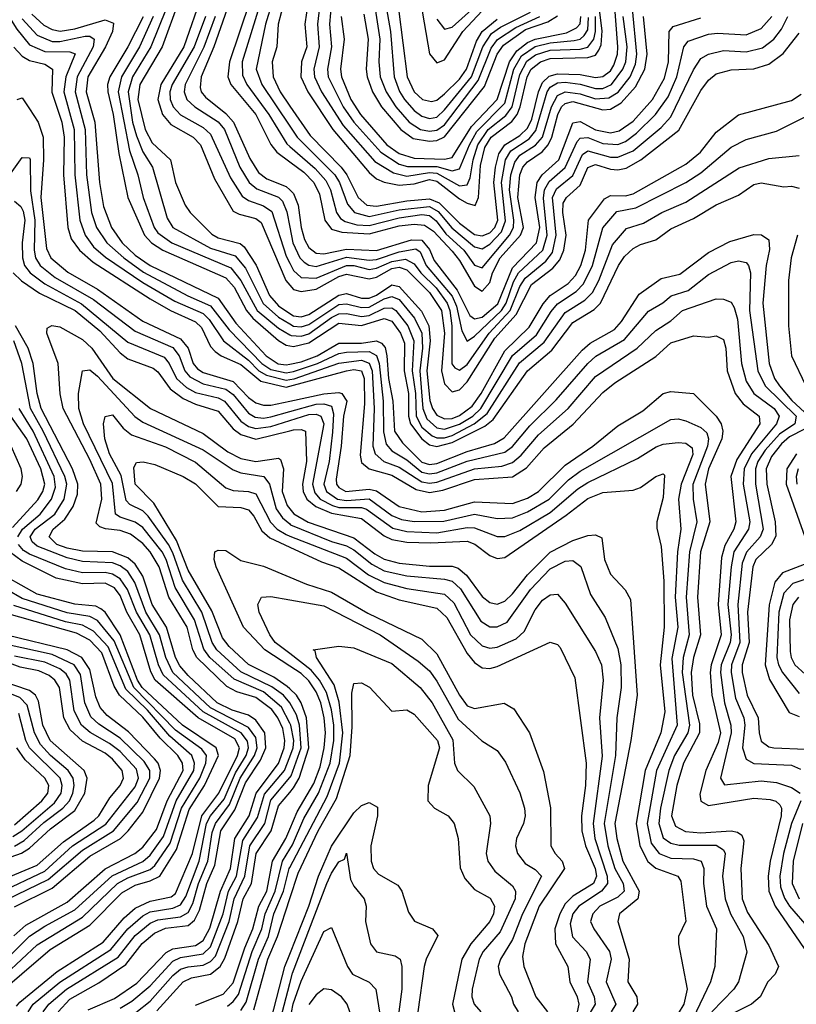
# Model space of a CAD drawing. Header units: inches. Extents: x 501365 to 657855, y 482276 to 547543.
# Tile 676 of 957: x 589284 to 591343, y 533930 to 536542. Entities that reach past the tile are written whole.
import ezdxf

# ---------------------------------------------------------------- set-up
doc = ezdxf.new("R2010")
doc.units = ezdxf.units.IN
doc.header["$MEASUREMENT"] = 0
doc.layers.add('A5583', color=7, linetype='Continuous')
doc.layers.add('A5593', color=7, linetype='Continuous')

msp = doc.modelspace()

# ---------------------------------------------------------------- linework, layer by layer
at = {"layer": 'A5583', "color": 5}
for points, elevation in [([(590000, 536687), (589990, 536650), (589984.9, 536590), (589969.3, 536530), (589965.7, 536470), (589953.4, 536430), (589955.4, 536390), (589974.2, 536350), (590000, 536312.5)], 3880), ([(589190, 536652.3), (589276, 536516), (589310, 536475.1), (589350, 536457.1), (589416.3, 536456.4), (589430.6, 536450.6), (589405.6, 536390), (589400.3, 536350), (589428.5, 536250), (589429.9, 536130.1), (589443.5, 536010), (589456.9, 535970), (589479.3, 535939.3), (589511.6, 535911.6), (589610, 535844.5), (589695.4, 535795.4), (589770, 535762.2), (589786.3, 535746.3), (589824.4, 535690), (589890, 535638.4), (589918.1, 535610), (589938.3, 535598.3), (589990, 535585.8), (590000, 535587.3)], 3540), ([(589767.3, 536610), (589719.2, 536470), (589657.5, 536370), (589650, 536330), (589662.4, 536290), (589684, 536264), (589743.6, 536230), (589762.8, 536210), (589799.9, 536119.9), (589850, 536033.9), (589865.6, 536025.6), (589910, 536014.4), (589923.7, 536003.6), (589989.7, 535849.7), (590000, 535837.6)], 3720), ([(589706.9, 536593.1), (589661.1, 536470), (589601.9, 536370), (589597.3, 536330), (589616.4, 536250), (589635.3, 536215.3), (589683.2, 536170), (589696.8, 536110), (589722.3, 536050), (589736, 536030), (589792.7, 535972.7), (589810, 535962.7), (589868.3, 535948.3), (589879.3, 535939.3), (589910.6, 535890.6), (589945.6, 535810), (589970, 535782.5), (590000, 535762.7)], 3680), ([(589894.2, 536590), (589840.3, 536430), (589835.9, 536390), (589843.9, 536370), (589910, 536290), (589950, 536210.4), (589965.3, 536190), (590000, 536164.7)], 3820), ([(589923.4, 536590), (589874, 536430), (589874.6, 536394.6), (589886.1, 536370), (589944.3, 536290), (589992.1, 536212.1), (590000, 536205.2)], 3840), ([(589953.8, 536590), (589935.1, 536530), (589910.9, 536410), (589925.8, 536370), (590000, 536259)], 3860), ([(589316.3, 536556.3), (589347.3, 536527.3), (589370, 536515.3), (589391.4, 536511.4), (589430, 536517.4), (589510, 536540.8), (589532.6, 536532.6), (589530, 536510), (589511.3, 536470), (589464.5, 536390), (589459.6, 536350), (589482.9, 536270), (589494.9, 536110), (589505.7, 536045.7), (589527.5, 535990), (589555.4, 535950), (589590, 535917), (589630, 535889.6), (589810, 535802.6), (589856.6, 535736.6), (589937.6, 535650), (589969.2, 535629.2), (589990, 535626.2), (590000, 535628.2)], 3580), ([(589610.8, 536549.2), (589570.6, 536470), (589522.6, 536390), (589516.9, 536370), (589517.1, 536350), (589531.7, 536290), (589546.7, 536186.7), (589570.6, 536070), (589614.3, 535970), (589633, 535950), (589663.2, 535930), (589830, 535856.6), (589852.5, 535832.5), (589885.2, 535770), (589901.5, 535750), (589970, 535690.5), (589990, 535678.3), (590000, 535676.6)], 3620), ([(589638, 536550), (589601.3, 536470), (589553.2, 536390), (589545.1, 536350), (589574.6, 536194.6), (589596.8, 536130), (589610.9, 536070), (589639.9, 535990), (589650, 535975.8), (589686.9, 535950), (589843.6, 535883.6), (589869.8, 535849.8), (589913.5, 535770), (589970, 535723), (590000, 535706)], 3640), ([(589672, 536570), (589631.5, 536470), (589582.9, 536390), (589571.2, 536350), (589583.2, 536270), (589593.5, 536233.5), (589610, 536191.2), (589635.7, 536150), (589674.7, 536014.7), (589690, 535990.1), (589790, 535935.7), (589855.3, 535915.3), (589882.5, 535882.5), (589928.9, 535788.9), (589970, 535752.6), (590000, 535734.7)], 3660), ([(589776.3, 536550), (589746.6, 536470), (589688, 536370), (589682.1, 536350), (589682.7, 536330), (589691, 536310), (589710, 536289.6), (589770, 536256), (589790, 536237.6), (589842.4, 536122.4), (589873.9, 536073.9), (589890, 536061.9), (589930, 536048.1), (589952.4, 536032.4), (589990, 535914.4), (590000, 535895.5)], 3740), ([(589801.6, 536550), (589771.7, 536468.3), (589722.3, 536370), (589719.9, 536350), (589726.6, 536330), (589748, 536310), (589810, 536270.4), (589826.5, 536250), (589867.8, 536150), (589892.5, 536110), (589912.8, 536092.8), (589970, 536070.8), (589980.2, 536060.2), (589992.3, 536032.3), (590000, 535991.5)], 3760), ([(589833.6, 536570), (589798.7, 536470), (589764.6, 536390), (589762, 536362), (589765, 536350), (589776.4, 536336.4), (589830, 536292.8), (589850.9, 536270), (589893.5, 536173.5), (589916.7, 536136.7), (589939.1, 536119.1), (589990, 536099.1), (590000, 536090)], 3780), ([(589290, 536543.6), (589330, 536500.9), (589370, 536484), (589390, 536483.6), (589457.5, 536497.5), (589470, 536497.7), (589481.2, 536490), (589478.6, 536470), (589436.3, 536390), (589431, 536350), (589457.7, 536250), (589461.1, 536130), (589474.5, 536030), (589487.6, 535990), (589514.6, 535950), (589560, 535910), (589612.3, 535872.3), (589729.5, 535809.5), (589790, 535783), (589839.2, 535719.2), (589925.6, 535630), (589950, 535613.9), (589990, 535605), (590000, 535606.6)], 3560), ([(589268.3, 536468.3), (589290, 536444.9), (589310, 536433.6), (589350, 536423.2), (589370.3, 536410), (589369, 536349), (589395, 536270), (589401.5, 536230), (589400, 536130), (589411.1, 535990), (589420.3, 535960.3), (589441.9, 535930), (589478.3, 535898.4), (589630, 535800.9), (589683.8, 535770), (589750, 535740.5), (589765.5, 535725.5), (589790, 535675.1), (589801.9, 535661.9), (589817.5, 535650), (589870, 535627), (589923, 535583), (589990, 535567.2), (590000, 535569.9)], 3520), ([(589276.9, 536330), (589290, 536334.1), (589310, 536305.4), (589332.5, 536270), (589345.5, 536230), (589346.9, 536170), (589340, 536070), (589354.7, 535934.7), (589366.6, 535910), (589411.5, 535871.5), (589490, 535826.6), (589610, 535741.8), (589710, 535695.3), (589730, 535670.4), (589743.6, 535630), (589755.4, 535615.4), (589770, 535605.6), (589850, 535581.9), (589890, 535539.7), (589910, 535525.4), (589930, 535518.8), (589950, 535519), (590000, 535529.7)], 3480), ([(589246.2, 536113.8), (589290, 536176.2), (589310, 536175.5), (589311.1, 536171.1), (589312.1, 536087.9), (589323.6, 536010), (589321.9, 535930), (589325.9, 535910), (589338.3, 535890), (589378, 535858), (589479.3, 535799.3), (589590, 535715), (589690, 535672.4), (589706.2, 535650), (589721.5, 535610), (589734.6, 535594.6), (589770, 535575.7), (589830, 535562), (589850, 535547.2), (589890, 535498.1), (589907.6, 535487.6), (589930, 535484.4), (589950, 535487.9), (590000, 535502)], 3460), ([(589270, 536059.9), (589286.5, 536046.5), (589293.3, 536033.3), (589297.2, 536010), (589290.5, 535950), (589291.2, 535910), (589296.8, 535890), (589311.5, 535870), (589350, 535841.2), (589448, 535788), (589570, 535686.5), (589666.4, 535646.4), (589679.7, 535630), (589699.1, 535590), (589725.7, 535565.7), (589750, 535552.8), (589810, 535538.2), (589826.6, 535530), (589870, 535476.6), (589890, 535462.7), (589910, 535457), (589950, 535463), (590000, 535478.6)], 3440), ([(589266.5, 535870), (589288.5, 535848.5), (589336.3, 535816.3), (589430.5, 535770.5), (589496.6, 535716.6), (589550, 535657.8), (589570, 535642.2), (589637.7, 535617.7), (589650, 535607.4), (589682.3, 535562.3), (589717.2, 535537.2), (589750, 535521.4), (589810, 535502.8), (589850, 535456), (589870, 535441.4), (589910, 535429.1), (590000, 535451.1)], 3420), ([(589385.7, 533910), (589416.6, 533943.4), (589493.4, 533986.6), (589564.7, 534035.3), (589608.8, 534091.2), (589641.5, 534118.5), (589670, 534131.6), (589730, 534138.9), (589747.2, 534152.8), (589760.7, 534179.3), (589779.5, 534250), (589801, 534299), (589817.2, 534390), (589854.5, 534445.5), (589882.4, 534517.6), (589922.3, 534577.7), (589936, 534610), (589933.3, 534650), (589910, 534683.6), (589890, 534697), (589847.2, 534710), (589807.6, 534730), (589730, 534802.2), (589708.1, 534828.1), (589697, 534850), (589672.7, 534930), (589634.8, 534990), (589610, 535065.6), (589590, 535097.3), (589570, 535114), (589530, 535130.1), (589450, 535131.9), (589410, 535140), (589382.3, 535150), (589362.1, 535170), (589372.5, 535190), (589403.6, 535216.4), (589425.7, 535250), (589436.7, 535283.3), (589437.4, 535310), (589423.5, 535350), (589340.5, 535510), (589329.8, 535550), (589319.4, 535630), (589306.1, 535670), (589273, 535730)], 3420), ([(589464.8, 533915.2), (589534.8, 533945.2), (589594, 533986), (589672.2, 534067.8), (589690, 534077.5), (589750, 534086), (589770, 534099.2), (589787.7, 534132.3), (589815.8, 534230), (589842.8, 534290), (589854.2, 534370), (589891.8, 534430), (589910.8, 534490), (589970, 534568.5), (589985.2, 534610), (589987.1, 534630), (589981.2, 534661.2), (589968.3, 534690), (589952.1, 534712.1), (589910, 534743.7), (589859.2, 534759.2), (589833, 534773), (589753.5, 534850), (589743.1, 534870), (589727.8, 534930), (589679.1, 535010), (589653.4, 535090), (589630, 535130.4), (589610, 535152.6), (589577.3, 535177.3), (589550, 535186.3), (589510.9, 535190.9), (589496, 535196), (589486.1, 535206.1), (589501.7, 535270), (589498.6, 535310), (589470, 535374.6), (589399.1, 535510), (589390.6, 535549.4), (589385.3, 535630), (589356, 535710), (589356.9, 535723.1), (589369.2, 535730.8), (589390, 535727.1), (589450, 535693.2), (589474.7, 535670), (589530.4, 535590), (589630.3, 535510.3), (589770, 535443.6), (589835.8, 535395.8), (589870, 535377.7), (589910, 535369.7), (589970, 535378.6), (589975.3, 535375.3), (589983.5, 535350), (589979.6, 535290), (589993, 535253), (590000, 535244.1)], 3380), ([(589345.6, 533910), (589361.1, 533930), (589408.2, 533970), (589545, 534055), (589590, 534112.2), (589630, 534144.9), (589650, 534154.2), (589710, 534161.6), (589730, 534173.3), (589742.9, 534197.1), (589757.6, 534250), (589782.4, 534310), (589794, 534386), (589802.7, 534410), (589839.8, 534460.2), (589868.6, 534530), (589906.2, 534590), (589913.1, 534610), (589910, 534637.5), (589890, 534664.5), (589790, 534716.8), (589690, 534810), (589671, 534850), (589654.8, 534910), (589618.4, 534970), (589589, 535049), (589570, 535077.8), (589550, 535093.2), (589530, 535101.1), (589450, 535104.7), (589410, 535113.8), (589330, 535145.1), (589316.9, 535156.9), (589311.1, 535170), (589324.7, 535190), (589376.8, 535230), (589401.5, 535270), (589408.8, 535310), (589403.8, 535330), (589346.2, 535450), (589311.9, 535510), (589289.5, 535629.5), (589268.1, 535690)], 3440), ([(590000, 534675.5), (589977.9, 534717.9), (589930, 534758.6), (589852.2, 534792.2), (589787.5, 534850), (589771.7, 534871.7), (589746.9, 534950), (589695.5, 535035.5), (589672.3, 535110), (589661.8, 535130), (589610, 535194.4), (589590, 535209.2), (589550, 535221.7), (589537.9, 535230), (589530, 535311.2), (589452.8, 535470), (589440.4, 535510), (589439.5, 535550), (589450, 535610.3), (589470, 535612.5), (589490, 535596.5), (589588.7, 535488.7), (589610, 535474.2), (589770, 535401.1), (589850, 535347.8), (589870, 535340.1), (589931.4, 535330), (589945.7, 535310), (589963.9, 535243.9), (589980.5, 535220.5), (590000, 535204)], 3360), ([(589278.6, 535170), (589291.1, 535190), (589337.7, 535230), (589367.6, 535270), (589378.2, 535301.8), (589375.5, 535330), (589319.1, 535450), (589282.6, 535510)], 3460), ([(589265, 535195), (589332, 535268), (589345, 535290), (589350, 535310), (589339.8, 535350), (589302.8, 535430), (589260.6, 535490)], 3480), ([(590000, 534730), (589982.8, 534750), (589951.8, 534771.8), (589870, 534811.8), (589806.7, 534870), (589794, 534890), (589766.2, 534970), (589715.1, 535055.1), (589690, 535127.8), (589678, 535150), (589624.6, 535224.6), (589610, 535238.8), (589575.4, 535255.5), (589566.2, 535266.2), (589553, 535333), (589522.2, 535390), (589509, 535430), (589506.3, 535470), (589510.6, 535489.4), (589530, 535493.6), (589558.3, 535458.3), (589580.4, 535440.4), (589670, 535408.5), (589750, 535367.8), (589830, 535300.1), (589850, 535292.7), (589890, 535290.3), (589910, 535284.3), (589948.6, 535208.6), (589966.6, 535190), (589990, 535175.9), (590000, 535172)], 3340), ([(589275.5, 535290), (589287.2, 535310), (589291.1, 535330), (589287.6, 535350), (589260.7, 535410)], 3520), ([(590000, 534766.9), (589993.3, 534773.3), (589957.3, 534797.3), (589890, 534831.4), (589839.1, 534879.1), (589821.6, 534901.6), (589793.5, 534973.5), (589730, 535081.5), (589699.8, 535159.8), (589639.5, 535259.5), (589590.2, 535310), (589586.3, 535353.8), (589593.1, 535366.9), (589611.1, 535368.9), (589642.2, 535362.2), (589716.8, 535330), (589750, 535310.4), (589810, 535250.1), (589870, 535247.8), (589890, 535241.9), (589904.9, 535224.9), (589925.7, 535185.7), (589947.2, 535167.2), (590000, 535142.5)], 3320), ([(589306, 533910), (589319.4, 533930), (589390, 533989.1), (589525, 534075), (589570, 534130.6), (589610, 534165), (589630, 534175.4), (589690, 534185.3), (589710, 534194.1), (589724.3, 534215.7), (589759.5, 534310), (589779.3, 534410), (589789.9, 534430.1), (589825.6, 534474.4), (589856.1, 534543.9), (589884, 534590), (589890.4, 534610), (589887.8, 534627.8), (589870.6, 534650), (589770, 534705.5), (589663.8, 534803.8), (589651.7, 534830), (589628.7, 534910), (589593.3, 534970), (589569.7, 535030), (589550, 535058.4), (589530, 535071), (589510, 535075.6), (589450, 535074.7), (589404.9, 535084.9), (589310, 535124.2), (589293.8, 535133.8), (589280.1, 535150)], 3460), ([(589275.3, 533924.7), (589283.9, 533936.1), (589382.7, 534017.3), (589505.2, 534094.8), (589560.5, 534159.5), (589590, 534184.9), (589630, 534203.2), (589685.3, 534214.7), (589696.5, 534223.5), (589742.2, 534330), (589766.7, 534430), (589811.4, 534490), (589861.6, 534590), (589866.8, 534610), (589854.3, 534634.3), (589757.3, 534690), (589642.8, 534790), (589631.5, 534811.5), (589602.2, 534910), (589568, 534970), (589550, 535013.9), (589534.7, 535034.7), (589510, 535047.4), (589450, 535045.3), (589380.3, 535060.3), (589290, 535105.2), (589257, 535130)], 3480), ([(590000, 534826.8), (589934, 534870), (589877.2, 534930), (589804.9, 535090), (589799.2, 535110), (589801.5, 535130), (589810, 535134.3), (589830, 535133.6), (589870, 535107.3), (589930, 535092.4), (590000, 535062.8)], 3280), ([(589213.5, 533946.5), (589364.2, 534075.8), (589470, 534139.7), (589554.2, 534225.8), (589590, 534246.2), (589630, 534257.3), (589655.3, 534270), (589699.1, 534340.9), (589733, 534447), (589773.8, 534510), (589810.5, 534590), (589804.6, 534610), (589715.1, 534670), (589608.7, 534770), (589596.4, 534790), (589550.4, 534910), (589510, 534969.7), (589499, 534979), (589485.9, 534985.9), (589430, 534991.2), (589330, 535017.7), (589210, 535085.4)], 3520), ([(589247.3, 534010), (589330, 534087.7), (589450, 534160.8), (589543.4, 534250), (589570, 534265.5), (589630, 534287.6), (589642.1, 534297.9), (589682.4, 534357.6), (589712.6, 534450), (589761, 534530), (589777.5, 534570), (589778.7, 534590), (589766.8, 534606.8), (589696.8, 534656.8), (589586.5, 534770), (589533.9, 534893.9), (589490, 534947.7), (589470, 534958.8), (589410, 534968.6), (589290, 535006.1), (589210, 535052.7)], 3540), ([(590000, 534860.3), (589961.5, 534890), (589946.6, 534910), (589918.2, 534970), (589914.9, 534990), (589925, 535010), (589950, 535011.9), (590000, 535003)], 3260), ([(589228.7, 534030), (589310, 534110.4), (589350, 534137.7), (589430, 534180.9), (589528.9, 534271.1), (589610, 534309), (589630, 534325.7), (589665, 534375), (589698.6, 534470), (589745, 534550), (589747.6, 534570), (589740.3, 534590), (589681.4, 534641.4), (589623, 534710), (589565.5, 534765.5), (589517.9, 534877.9), (589479.7, 534919.7), (589450, 534935.8), (589404.9, 534944.9), (589267.8, 534987.8)], 3560), ([(589268, 534112), (589300.1, 534139.9), (589410, 534200.5), (589510, 534289.6), (589589.4, 534330), (589610, 534346.4), (589646.5, 534393.5), (589675.1, 534470), (589716.8, 534550), (589715.2, 534570), (589703.3, 534590), (589655.8, 534635.8), (589610, 534691.8), (589548, 534750), (589533.8, 534773.8), (589501.8, 534861.8), (589470, 534895.8), (589434.3, 534914.3), (589250, 534966.3)], 3580), ([(589270, 534188.5), (589370, 534237.9), (589470, 534322.9), (589550.6, 534370), (589571.7, 534390), (589610, 534439.6), (589654.2, 534530), (589657.1, 534550), (589650.8, 534570), (589641.4, 534581.4), (589572.3, 534652.3), (589515.6, 534695.6), (589497, 534717), (589485.4, 534745.4), (589470, 534817.8), (589448.1, 534850), (589410, 534870.4), (589250, 534908.7)], 3620), ([(589250, 534208), (589359.3, 534260.7), (589450, 534339), (589532.2, 534390), (589594.8, 534465.2), (589628.4, 534530), (589628.6, 534550), (589613.8, 534573.8), (589550, 534636.1), (589493.1, 534673.1), (589472.4, 534692.4), (589456.4, 534730), (589445, 534805.1), (589428.4, 534830), (589370, 534857.4), (589245.2, 534885.2)], 3640), ([(589230, 534226.4), (589350, 534283.5), (589424.1, 534350), (589511.9, 534408.1), (589590, 534506.6), (589599, 534530), (589593.7, 534553.7), (589550, 534600.5), (589522.1, 534622.1), (589470.6, 534650.6), (589447.9, 534670), (589428.1, 534708.1), (589417, 534790), (589406.6, 534806.6), (589390, 534819.7), (589350, 534837.9), (589270, 534853.4)], 3660), ([(589238.8, 534261.2), (589330, 534299), (589399.4, 534360.6), (589481.2, 534418.8), (589493.3, 534430), (589522.7, 534477.3), (589549.7, 534510), (589559, 534530), (589555.1, 534550), (589530, 534580), (589510, 534595.8), (589450, 534627.7), (589417.9, 534657.9), (589400.8, 534690), (589389.4, 534770), (589377, 534790), (589362, 534802), (589334.5, 534814.5), (589284.6, 534824.6), (589230, 534844.2)], 3680), ([(589270, 534349.5), (589295.7, 534364.3), (589348.1, 534411.9), (589398.5, 534450), (589415.7, 534470), (589424.8, 534490), (589428.3, 534510), (589425.4, 534530), (589412.5, 534550), (589365.3, 534590), (589338.9, 534618.9), (589322.9, 534650), (589303.4, 534723.5), (589283.7, 534743.7), (589210, 534773.2)], 3740), ([(589214.7, 534305.3), (589288.8, 534331.2), (589310, 534344), (589365, 534395), (589430, 534444), (589456.1, 534490), (589462.9, 534530), (589454.8, 534550), (589364.5, 534630), (589345, 534670), (589333.7, 534733.7), (589325.5, 534750), (589310, 534762.6), (589228.5, 534790)], 3720), ([(589265.1, 534374.9), (589289.5, 534390.5), (589375.7, 534464.3), (589393.8, 534490), (589396.7, 534510), (589390.8, 534530), (589310.1, 534610), (589300.2, 534630), (589281.4, 534701.4)], 3760), ([(589270, 534406.1), (589342.6, 534470), (589358.5, 534490), (589361, 534510), (589350.4, 534530), (589298.5, 534578.5), (589276, 534610)], 3780), ([(589550, 533920.2), (589581.4, 533938.6), (589630, 533979), (589690, 534044.7), (589710, 534054), (589770, 534063.5), (589790, 534082.8), (589822.9, 534170), (589837.7, 534230), (589858.2, 534270), (589875.5, 534364.5), (589914.3, 534425.7), (589932.8, 534487.2), (589985.9, 534550), (590000, 534586.4)], 3360), ([(589592, 533908), (589630, 533938.5), (589690, 534006.6), (589710, 534022.9), (589730, 534029.7), (589770, 534033.8), (589790, 534043.1), (589802.6, 534057.4), (589838.8, 534150), (589852.5, 534210), (589880.3, 534270), (589893.9, 534350), (589933.8, 534410), (589950, 534471.4), (590000, 534531.5)], 3340), ([(589647.7, 533912.3), (589717, 533990), (589739.4, 534000.6), (589790, 534009.9), (589815.1, 534030), (589827.4, 534052.6), (589861.7, 534150), (589876.2, 534210), (589897.9, 534250), (589911, 534330), (589950.5, 534390), (589970, 534456.6), (590000, 534492.1)], 3320), ([(589750, 533927.5), (589823.2, 533956.8), (589850, 533987), (589880.3, 534079.7), (589902.2, 534130), (589917.7, 534190), (589938.9, 534230), (589954.3, 534310), (589989.7, 534370), (590000, 534394.8)], 3280), ([(589834.7, 533925.3), (589850, 533937.1), (589863.6, 533956.4), (589899.9, 534070), (589926, 534130), (589934.2, 534170), (589960.9, 534230), (589980.2, 534310), (590000, 534341.9)], 3260), ([(589870, 533913.8), (589884.2, 533935.8), (589917.2, 534050), (589943.1, 534110), (589957.9, 534170), (589983.2, 534230), (589998.5, 534290), (590000, 534292.9)], 3240), ([(589904.7, 533915.3), (589941.6, 534050), (589966.9, 534110), (590000, 534210.8)], 3220), ([(589950.4, 533890), (589986.8, 534030), (590000, 534063.4)], 3180), ([(589969.5, 533870.5), (590000, 533984.8)], 3160)]:
    msp.add_lwpolyline(points, dxfattribs=dict(at, elevation=elevation))
at = {"layer": 'A5593', "color": 5}
for points, elevation in [([(590000, 536312.5), (590054, 536234), (590136, 536150), (590150.9, 536130), (590181.2, 536070), (590204, 536050), (590230, 536046.9), (590310, 536061.2), (590370, 536066.4), (590395.5, 536055.5), (590450, 536001.6), (590490, 535972.1), (590510, 535967.9), (590530, 535976), (590543.3, 535990), (590551.8, 536010), (590541.2, 536110), (590545.1, 536150), (590554.4, 536185.6), (590570.1, 536209.9), (590610, 536234.6), (590630, 536253.9), (590641.9, 536278.1), (590659.5, 536350), (590670, 536374.9), (590687.9, 536392.1), (590710, 536398.1), (590770, 536396.4), (590810, 536388.3), (590830, 536390.9), (590850, 536406), (590859.2, 536420.8), (590868.9, 536450), (590869.6, 536470), (590859.3, 536610)], 3880), ([(590048.2, 536590), (590039.6, 536530), (590045.1, 536470), (590031.3, 536430), (590029.3, 536390), (590047.6, 536350), (590113.9, 536250), (590210, 536136.7), (590230, 536119.7), (590250.3, 536110.3), (590290, 536102.6), (590330, 536106.2), (590370, 536117.4), (590390, 536113.6), (590450, 536066.8), (590470, 536054.7), (590491.6, 536048.4), (590500.2, 536070), (590505.4, 536154.6), (590517.3, 536202.7), (590533.5, 536230), (590588.2, 536271.8), (590602.4, 536290), (590611.1, 536310), (590628.9, 536390), (590640, 536410), (590664.7, 536430), (590690, 536438.8), (590790, 536441.1), (590810, 536447.3), (590819.5, 536460.5), (590825.1, 536474.9), (590828.1, 536511.9), (590815.9, 536610)], 3920), ([(590080, 536590), (590072.9, 536530), (590078.1, 536470), (590063.7, 536410), (590065.5, 536390), (590084.1, 536350), (590141.2, 536261.2), (590225.7, 536165.7), (590275.2, 536135.2), (590310, 536126.9), (590370, 536136.7), (590390, 536134.2), (590450, 536100.9), (590470, 536103.2), (590478.2, 536121.8), (590486, 536170), (590498.3, 536210), (590525.6, 536250), (590572.7, 536287.3), (590589.6, 536310), (590610, 536396.4), (590628.4, 536431.6), (590651.4, 536448.6), (590690, 536460.6), (590770, 536463.7), (590790, 536468.8), (590805.6, 536490), (590810.7, 536510), (590810, 536550)], 3940), ([(590110.8, 536590), (590104.8, 536530), (590110.2, 536470), (590099.6, 536410), (590101.6, 536390), (590141.3, 536310), (590169.5, 536269.5), (590240.8, 536190), (590290, 536158.8), (590312.1, 536152.1), (590390, 536152.1), (590430, 536141), (590450, 536145.8), (590476, 536210), (590495.4, 536244.7), (590570, 536320), (590594.3, 536410), (590614.1, 536445.9), (590650, 536470.5), (590690, 536480.1), (590753.7, 536486.3), (590770, 536490.2), (590780.6, 536499.4), (590790, 536514.3), (590792.2, 536547.8)], 3960), ([(590346.7, 536590), (590370, 536451.1), (590390, 536427.5), (590410, 536435.2), (590458.7, 536510), (590510, 536564.7)], 4120), ([(590390, 536543.2), (590410, 536516), (590430, 536522.1), (590508.5, 536591.5)], 4140), ([(590000, 536205.2), (590066.8, 536146.8), (590095.2, 536115.2), (590107.9, 536090), (590123.6, 536030), (590134.4, 536014.4), (590146.3, 536006.3), (590177.5, 535997.5), (590210, 535996.1), (590290, 536016.1), (590350, 536024.7), (590370, 536022.2), (590387.7, 536007.7), (590413.7, 535973.7), (590461.5, 535930), (590490, 535890.1), (590510, 535883.4), (590582.4, 535970), (590592.7, 535990), (590594.3, 536010), (590582.3, 536090), (590585.9, 536130), (590596.2, 536163.8), (590610, 536181.9), (590651.6, 536208.4), (590670, 536230), (590693.6, 536310), (590710, 536340.4), (590730, 536350.2), (590770, 536344.8), (590810, 536331.9), (590845.8, 536334.2), (590870.5, 536349.5), (590902.1, 536390), (590916.3, 536423.7), (590920.3, 536450), (590908.8, 536570)], 3840), ([(590000, 535991.5), (590007.8, 535950), (590026.6, 535910), (590038.1, 535898.1), (590050, 535890.3), (590070, 535887.1), (590150, 535911.4), (590210, 535903.6), (590230, 535905.7), (590290, 535926), (590333.6, 535933.6), (590345.5, 535925.5), (590361.7, 535890), (590430, 535808.2), (590441.9, 535781.9), (590456.4, 535716.4), (590470, 535688.9), (590490, 535702.5), (590561, 535770), (590573.8, 535790), (590593.4, 535846.6), (590606.3, 535870), (590670.7, 535930), (590682.6, 535970), (590672.2, 536067.8), (590674.8, 536090), (590687.4, 536112.6), (590730.2, 536149.8), (590761.8, 536218.2), (590770, 536227.3), (590790, 536228.7), (590830, 536212.8), (590870, 536210.7), (590890, 536218.4), (590919.3, 536240.7), (590969.9, 536290.1), (591002.8, 536337.2), (591026.3, 536390), (591044.7, 536470), (591055.7, 536484.3), (591110, 536503.2), (591134.1, 536505.9), (591210, 536501.6), (591250, 536518), (591278, 536550)], 3760), ([(590000, 536259), (590019.4, 536230), (590119, 536130), (590131.4, 536110), (590152.6, 536052.6), (590171.4, 536030), (590210, 536019.6), (590290, 536037.4), (590370, 536046), (590392.9, 536032.9), (590429.2, 535989.2), (590490, 535938.8), (590510, 535934), (590530, 535945.8), (590561.4, 535978.6), (590572.1, 536008), (590561.2, 536110), (590571.9, 536170), (590586.3, 536193.7), (590634.5, 536225.5), (590652.5, 536247.5), (590682.4, 536350), (590690, 536362.2), (590710, 536374), (590730, 536375.9), (590770, 536370.8), (590810, 536359.3), (590830, 536359.1), (590852.4, 536370), (590883.3, 536410), (590890.9, 536430), (590894.4, 536470), (590883.6, 536550)], 3860), ([(590000, 536164.7), (590037.4, 536137.4), (590063.8, 536110), (590078.8, 536078.8), (590092.8, 536010), (590110, 535986.4), (590137.9, 535977.9), (590210, 535973.7), (590290, 535994.5), (590330, 535999), (590356.8, 535996.8), (590380.8, 535980.8), (590430, 535927.9), (590450, 535902.8), (590490, 535834.9), (590510, 535821.8), (590530, 535844.7), (590537.4, 535870), (590557.8, 535910), (590611.7, 535970), (590619.8, 535990), (590604.7, 536070), (590610.1, 536130), (590618, 536150), (590630, 536164.5), (590669.2, 536190.8), (590685, 536210), (590694.6, 536230), (590710.1, 536290), (590720.3, 536310), (590730, 536319.5), (590750, 536324.3), (590830, 536302.4), (590850, 536304.6), (590878.9, 536321.1), (590916.4, 536363.6), (590941.4, 536410), (590947.8, 536450), (590938, 536550)], 3820), ([(590000, 535895.5), (590010, 535876.6), (590030, 535857.5), (590070, 535855.9), (590150, 535889.7), (590170, 535889.3), (590210, 535879.3), (590230, 535882.3), (590270, 535900.2), (590306.4, 535906.4), (590330, 535893.9), (590347.1, 535870), (590388, 535830), (590416.8, 535790), (590424, 535770), (590429.3, 535730), (590429.1, 535629.1), (590437.8, 535617.8), (590450, 535612), (590470, 535627), (590528.6, 535710), (590583.9, 535770), (590610, 535833.9), (590623.7, 535856.3), (590678.9, 535901.1), (590696.1, 535923.9), (590705.8, 535970), (590696.2, 536070), (590707.4, 536092.6), (590750, 536128), (590775.7, 536184.3), (590790, 536193.7), (590850, 536177.1), (590870, 536177.1), (590910, 536193.5), (590984.2, 536255.8), (591010, 536283.8), (591070, 536408.6), (591090, 536438.8), (591110, 536450.1), (591150, 536459.9), (591210, 536456.6), (591253.4, 536466.6), (591283.2, 536490), (591303.9, 536516.1), (591320.2, 536550)], 3740), ([(590136.3, 536550), (590144.2, 536490), (590134.7, 536410), (590137, 536390), (590162.1, 536330), (590187.2, 536290), (590257.1, 536210), (590290, 536186.7), (590330, 536174.7), (590410, 536171.4), (590430, 536176.4), (590481.3, 536258.7), (590549.9, 536330.1), (590582.2, 536430), (590601.4, 536458.6), (590630, 536481.1), (590650, 536490), (590733.5, 536506.5), (590760.4, 536519.6), (590769.5, 536530.6), (590771.7, 536550)], 3980), ([(590196.5, 536556.5), (590207.9, 536490), (590202.5, 536410), (590205, 536390), (590218.9, 536350), (590242.6, 536310), (590293.9, 536250), (590326.7, 536226.7), (590370, 536219.5), (590390, 536221.5), (590410, 536230.5), (590515.9, 536364.1), (590549.6, 536450), (590566.1, 536473.9), (590624.8, 536515.2), (590683.8, 536536.2), (590710, 536551.8)], 4020), ([(590225.9, 536570), (590238.4, 536490), (590235.9, 536430), (590239.6, 536390), (590255, 536350), (590280.8, 536310), (590316.7, 536270), (590346.7, 536250), (590370, 536245.6), (590390, 536248.9), (590410, 536263), (590499.6, 536380.4), (590533.8, 536466.2), (590550.9, 536489.1), (590599.3, 536520.7), (590662.6, 536550)], 4040), ([(590256.5, 536570), (590266.7, 536510), (590276.3, 536390), (590290.8, 536350.8), (590303.7, 536330), (590330, 536300.7), (590350, 536286), (590370, 536279.3), (590390, 536283.2), (590410, 536302.7), (590481.4, 536390), (590511.5, 536470), (590534.9, 536505.1), (590558.5, 536521.5), (590638.5, 536561.5)], 4060), ([(590287.7, 536570), (590311.2, 536390), (590330, 536350.1), (590351.3, 536330), (590375.7, 536324.3), (590390, 536328.1), (590410, 536345.2), (590450, 536383.7), (590468.5, 536410), (590495.3, 536484.7), (590510.3, 536510), (590550, 536542.6)], 4080), ([(590000, 536090), (590010, 536081), (590022.2, 536050), (590029.8, 535990.2), (590038.9, 535958.9), (590050, 535937.4), (590070, 535922.7), (590090, 535920.6), (590150, 535932.7), (590230, 535929.7), (590322.3, 535957.7), (590350, 535956.4), (590370, 535932.1), (590382.9, 535902.9), (590443.8, 535823.8), (590477, 535757), (590490, 535747.8), (590510, 535752.9), (590551.8, 535788.2), (590590, 535883), (590654.3, 535950), (590662.9, 535990), (590650.8, 536070), (590656, 536110), (590669, 536130), (590713.4, 536170), (590750, 536267.9), (590770, 536271.8), (590810, 536249.5), (590850, 536241.5), (590873.5, 536246.5), (590910, 536272.2), (590961.6, 536330), (590993.4, 536386.6), (591004.4, 536430), (591005.6, 536510), (591016.4, 536523.6), (591090, 536546.3)], 3780), ([(590000, 535837.6), (590010, 535825.9), (590030, 535820.9), (590070, 535827.2), (590130, 535860), (590150, 535866.3), (590210, 535854), (590230, 535859), (590270, 535881.4), (590290, 535885.2), (590310, 535878.4), (590370, 535818.4), (590401.8, 535770), (590410.2, 535710), (590402.5, 535610), (590410, 535575.7), (590430, 535554.4), (590450, 535560.2), (590470, 535581.2), (590543.4, 535696.6), (590600.4, 535759.6), (590641.1, 535838.9), (590697.6, 535882.4), (590715.7, 535904.3), (590726.8, 535930), (590732.6, 535970), (590724, 536030), (590724.9, 536055.1), (590733.2, 536070), (590770, 536102.7), (590790.4, 536149.5), (590810, 536157.7), (590850, 536145), (590870, 536143.3), (590892.1, 536147.9), (590930.4, 536169.6), (591031.5, 536248.5), (591090, 536353.8), (591110, 536381.4), (591130, 536398.3), (591170, 536408.4), (591230, 536411.2), (591270, 536423.6), (591308.3, 536451.7), (591350, 536505.7)], 3720), ([(590000, 535762.7), (590010, 535756.1), (590030, 535753.2), (590050, 535759.2), (590130, 535810.8), (590150, 535815), (590190, 535803.3), (590210, 535802.9), (590230, 535810.9), (590270, 535837.9), (590290, 535833.6), (590348.7, 535768.7), (590368.3, 535730), (590372.4, 535690), (590363.2, 535610), (590371.1, 535531.1), (590377.9, 535510), (590390, 535492.8), (590410, 535483), (590430, 535484), (590450, 535491.9), (590483.2, 535516.8), (590507, 535550), (590570, 535663.6), (590634.4, 535725.6), (590671.8, 535788.2), (590690, 535809.6), (590737.8, 535842.2), (590757.1, 535862.9), (590771.2, 535890), (590783.9, 535930), (590792.1, 536010), (590833.9, 536066.1), (590850, 536075.2), (590890, 536074.3), (590910, 536080), (591050, 536158.3), (591088.5, 536190), (591130, 536243.3), (591190, 536289.3), (591330, 536327), (591356, 536344)], 3680), ([(590000, 535734.7), (590010, 535728.7), (590030, 535727), (590050, 535732.9), (590130, 535785.8), (590150, 535788.3), (590190, 535778), (590210, 535779.3), (590250, 535801.2), (590270, 535807.1), (590290, 535799.7), (590330.8, 535750), (590349.8, 535710), (590351.3, 535670), (590344.7, 535610), (590352.2, 535510), (590362.9, 535482.9), (590390, 535458.9), (590410, 535455.3), (590450, 535468.7), (590484.8, 535490), (590506.8, 535510), (590590, 535650.8), (590653.9, 535706.1), (590692.5, 535767.5), (590710, 535787.7), (590759.4, 535820.6), (590779, 535841), (590802.2, 535890), (590830, 535989.2), (590867.4, 536032.6), (590917.5, 536042.5), (591050, 536109.5), (591090, 536135.6), (591170, 536203.8), (591210, 536224.1), (591290, 536246.1), (591370, 536285.6)], 3660), ([(590000, 535706), (590003.8, 535703.8), (590030, 535702), (590050, 535708.2), (590110, 535751.7), (590130, 535761.1), (590150, 535762.4), (590190, 535754), (590210, 535756.9), (590250, 535776.2), (590270, 535777.1), (590280.9, 535770), (590312.6, 535730), (590328.7, 535690), (590324.6, 535610), (590332.8, 535550), (590334.5, 535490), (590350, 535460.6), (590377.6, 535437.6), (590390, 535432.4), (590410, 535432.7), (590430, 535439.1), (590489.1, 535470), (590523.3, 535496.7), (590608.8, 535631.2), (590674, 535686), (590730, 535764.6), (590782.4, 535797.6), (590802.1, 535818), (590818.9, 535850), (590855.5, 535944.5), (590892.3, 535987.7), (590938, 536002), (590986.3, 536030), (591050, 536057.5), (591191.7, 536148.3), (591270, 536173.7), (591350, 536181)], 3640), ([(590000, 535676.6), (590010, 535674.8), (590050, 535684.3), (590130, 535736.5), (590190, 535730.5), (590250, 535748.6), (590270, 535742.2), (590293.3, 535710), (590303.9, 535683.9), (590303, 535610), (590314.7, 535550), (590314.8, 535490), (590319.5, 535470), (590350, 535430.2), (590370, 535413.7), (590390, 535409.5), (590430, 535420), (590516.9, 535463.1), (590539.3, 535480.7), (590630, 535610), (590695, 535665), (590750, 535738.8), (590807.3, 535772.7), (590824.1, 535790), (590871.4, 535890), (590886.9, 535913.1), (590910, 535934.4), (590930, 535945.7), (590970, 535958.1), (591010, 535987), (591070, 536014.5), (591130, 536050.6), (591190, 536076.1), (591230, 536104.6), (591250, 536108.7), (591310, 536098.6), (591330, 536099.7), (591350, 536094.7)], 3620), ([(590000, 535628.2), (590030, 535634.3), (590072, 535650), (590130, 535683.4), (590190, 535684), (590230, 535690.2), (590243.2, 535683.2), (590252.4, 535672.4), (590257.5, 535650), (590261.3, 535590), (590273.2, 535530), (590277.8, 535450), (590298.9, 535418.9), (590350, 535368.4), (590370, 535362), (590390, 535364.4), (590470, 535396.3), (590542.8, 535417.2), (590567.9, 535432.1), (590774.7, 535665.3), (590796, 535684), (590860.4, 535719.6), (590879.2, 535740.8), (590926.1, 535813.9), (590984.6, 535855.3), (591033.8, 535866.2), (591110, 535924.3), (591166.7, 535953.3), (591230, 535971.5), (591250.9, 535970.9), (591270, 535957.9), (591271.9, 535931.9), (591263, 535890), (591254, 535790), (591270.8, 535630), (591284.9, 535590), (591298.1, 535570), (591331.4, 535531.4), (591375.8, 535490)], 3580), ([(591345.8, 535970), (591329.4, 535910), (591322.2, 535850), (591321.9, 535730), (591330, 535650), (591367.8, 535570)], 3620), ([(590000, 535606.6), (590010, 535608.2), (590073.2, 535630), (590130, 535655.8), (590150, 535659.6), (590210, 535661.6), (590230, 535650.9), (590236.5, 535630), (590247.6, 535530), (590248.2, 535448.2), (590255.4, 535415.4), (590270, 535397.6), (590310, 535373.8), (590350, 535341.8), (590370, 535337.2), (590390, 535340), (590470, 535370.9), (590570, 535394.6), (590590.2, 535409.8), (590635.9, 535464.1), (590706.5, 535533.5), (590790, 535630.1), (590811.3, 535648.7), (590886.9, 535693.1), (590951.1, 535768.9), (590989.2, 535790.8), (591010.9, 535809.1), (591056.4, 535823.6), (591110, 535865.5), (591170, 535897.2), (591190, 535901.6), (591210, 535897.9), (591215.9, 535890), (591221.8, 535870), (591219, 535770), (591240.4, 535610), (591260, 535570), (591342.6, 535490), (591339, 535470), (591298.1, 535441.9), (591260.3, 535399.7), (591240.9, 535370), (591234.2, 535350), (591234.4, 535310), (591255, 535190), (591247.2, 535170), (591210.6, 535129.4), (591199.6, 535100.4), (591187.9, 534990), (591192.9, 534890), (591170.7, 534830), (591169.9, 534810), (591181.6, 534741.6), (591203.5, 534690), (591206.2, 534670), (591200.5, 534610), (591210, 534579.9), (591230, 534569.1), (591330, 534564.3), (591354, 534554)], 3560), ([(590000, 535587.3), (590011, 535589), (590130, 535630.2), (590190, 535638.3), (590210, 535630.9), (590218.2, 535610), (590223.4, 535510), (590219.7, 535410), (590226.6, 535390), (590248.8, 535370), (590290, 535355), (590350, 535316.1), (590370, 535312.4), (590390, 535315), (590490, 535349.9), (590562.3, 535357.7), (590590, 535367.3), (590613.2, 535386.8), (590659.5, 535440.5), (590738.1, 535510), (590810, 535595.2), (590920.8, 535670), (590970, 535717.3), (591010, 535742.4), (591041.2, 535770), (591130, 535800.9), (591150, 535800.3), (591170, 535792.4), (591177.8, 535777.8), (591187.2, 535747.2), (591197.3, 535630), (591210, 535582.7), (591230.1, 535550), (591284, 535510), (591297, 535490), (591290, 535470), (591224, 535390), (591204.5, 535350), (591202, 535310), (591219.7, 535210), (591216.4, 535190), (591177.6, 535130), (591169.7, 535090.3), (591161.6, 534990), (591169.9, 534910), (591167.1, 534890), (591143.3, 534830), (591141.7, 534810), (591152.4, 534730), (591169.4, 534670), (591170.4, 534650), (591142.1, 534530), (591152.4, 534512.4), (591250, 534522.5), (591290, 534518.7), (591330, 534505.4), (591353.3, 534490)], 3540), ([(590000, 535569.9), (590150, 535609.9), (590170, 535613.4), (590190.4, 535610.5), (590197.2, 535590), (590197.5, 535522.5), (590186.7, 535386.7), (590190, 535367.4), (590210.6, 535350.6), (590270, 535333.9), (590335.3, 535295.3), (590370, 535287.1), (590406, 535294), (590490, 535322.4), (590590.5, 535329.5), (590627.3, 535352.7), (590674, 535406), (590751.5, 535468.5), (590830, 535552.6), (590861.5, 535578.5), (590970, 535648.1), (591010, 535684.6), (591070, 535703.2), (591110, 535699.6), (591130, 535703.3), (591150, 535693.3), (591156.4, 535670), (591159.8, 535610), (591180.6, 535550), (591202.3, 535522.3), (591244.8, 535490), (591245.8, 535470), (591185.3, 535374.7), (591169.2, 535330), (591182.1, 535210), (591176.8, 535190), (591153.5, 535146.5), (591144.8, 535115.2), (591135.7, 534990), (591143.6, 534910), (591116.9, 534830), (591114.2, 534810), (591119.3, 534750), (591141.5, 534650), (591135.7, 534624.3), (591102.7, 534550), (591087.2, 534487.2), (591090, 534468.6), (591110, 534457.1), (591230, 534477.2), (591273.2, 534473.2), (591288.6, 534468.6), (591298.8, 534458.8), (591303.8, 534450), (591302.4, 534430), (591273.4, 534310), (591268.2, 534270), (591269.7, 534230), (591286.5, 534190), (591396, 534030)], 3520), ([(590000, 535529.7), (590090, 535548.9), (590130, 535553), (590138.2, 535550), (590150.8, 535530), (590142.1, 535490), (590135.9, 535410), (590122.8, 535322.8), (590123.7, 535310), (590130, 535301.2), (590148.8, 535290), (590210, 535296), (590230, 535292.1), (590290, 535250.4), (590350, 535236), (590410, 535240.8), (590490, 535262.5), (590590, 535258.7), (590630, 535272.6), (590659, 535290), (590730, 535359.6), (590803.3, 535410), (590870, 535464.7), (590935.8, 535504.2), (590990, 535550.1), (591010, 535555.4), (591070, 535550.5), (591130, 535490.1), (591143.4, 535470), (591147.8, 535450), (591145.7, 535430), (591110, 535350), (591100.9, 535310), (591113.7, 535210), (591089, 535130), (591080.6, 535010), (591088.6, 534910), (591070.4, 534849.6), (591064.5, 534810), (591067.8, 534750), (591086.5, 534673.5), (591085.9, 534650), (591043.9, 534570), (591025.9, 534510), (591011.8, 534430), (591022.1, 534402.1), (591048.6, 534388.6), (591090, 534384.8), (591170, 534390.4), (591186.7, 534386.7), (591198.2, 534378.2), (591203.8, 534363.8), (591195.8, 534290), (591199.3, 534210), (591213.8, 534173.8), (591270, 534086.2), (591295.8, 534030), (591286.6, 534010), (591267.7, 533990), (591247.2, 533950), (591223.8, 533930), (591174.1, 533905.9)], 3480), ([(590000, 535502), (590070, 535521.7), (590090, 535522.7), (590110, 535516.6), (590116.1, 535496.1), (590112.9, 535447.1), (590103.8, 535370), (590089.7, 535310), (590097.1, 535290), (590126.5, 535270), (590150, 535266.6), (590210, 535271), (590270, 535226.5), (590296.2, 535216.2), (590330, 535210.3), (590408.7, 535211.3), (590490, 535229.9), (590550, 535218.2), (590590, 535220.2), (590630, 535236.1), (590687.7, 535270), (590738.9, 535321.1), (590770, 535344.2), (591010, 535481.3), (591030, 535482.9), (591050, 535477.8), (591090, 535460.2), (591105.7, 535445.7), (591110.4, 535430), (591107.1, 535410), (591068.7, 535308.7), (591069.5, 535270), (591079.1, 535210), (591059.4, 535130), (591051.2, 535010), (591058.9, 534910), (591043, 534850), (591040.5, 534810), (591059.5, 534670), (591055.5, 534650), (591020, 534590), (591004.7, 534550), (590982.6, 534450), (590978.3, 534410), (590990, 534371.2), (591010, 534357.2), (591032.2, 534352.2), (591130, 534352.3), (591150, 534340.1), (591153.8, 534330), (591147.2, 534270), (591154, 534210), (591168.5, 534170), (591202, 534110), (591212, 534068), (591189.7, 533990), (591177.6, 533970), (591119.2, 533910)], 3460), ([(590000, 535478.6), (590050, 535494.2), (590070, 535495.4), (590082, 535490), (590090.3, 535470), (590060.4, 535310), (590066.4, 535286.4), (590080.1, 535270), (590112.7, 535252.7), (590130, 535247.6), (590190, 535247.8), (590203.1, 535243.1), (590273, 535193), (590310, 535183.9), (590390, 535180.9), (590470, 535194.7), (590490, 535193.8), (590550, 535171), (590570, 535171), (590610, 535187), (590690, 535234.3), (590763.2, 535296.8), (590790, 535314.2), (590921.9, 535378.1), (590971, 535409), (590990, 535415.8), (591030, 535420.2), (591050, 535418.6), (591066.3, 535406.3), (591068.2, 535388.2), (591037.5, 535310), (591030.6, 535270), (591036.7, 535190), (591027.6, 535130), (591021.9, 535010), (591028.3, 534930), (591012.8, 534847.2), (591027.3, 534670), (590972.5, 534550), (590947.6, 534410), (590957.8, 534357.8), (590978.8, 534330), (591010, 534317.8), (591070, 534316.2), (591090.5, 534310), (591097.4, 534290), (591096.6, 534250), (591104.8, 534190), (591131, 534130), (591126.8, 534030), (591115.4, 533990), (591068.4, 533891.6)], 3440), ([(590000, 535451.1), (590010, 535453.6), (590030, 535454.7), (590041.5, 535450), (590044.5, 535370), (590033.9, 535310), (590035.5, 535290), (590044.6, 535270), (590068.7, 535250), (590110, 535232.3), (590190, 535218.3), (590250, 535172.8), (590270, 535163), (590310, 535155.7), (590373.6, 535153.6), (590470, 535158.4), (590490.8, 535150.8), (590530, 535120.1), (590550, 535112.3), (590570, 535114.8), (590732.8, 535227.2), (590790, 535272), (590830, 535287.6), (590910, 535293.4), (590930, 535301), (590970, 535330.1), (590990, 535336.9), (590993.1, 535333.1), (590990, 535274), (590973.2, 535210), (590972.8, 535192.8), (590984.2, 535144.1), (590992, 535052), (590992.6, 534930), (590981.5, 534830), (590994.5, 534705.5), (590983.2, 534650), (590942.1, 534550), (590918, 534410), (590928.3, 534350), (590948.9, 534308.9), (590970, 534290.7), (591028.3, 534270), (591036.4, 534256.4), (591049.6, 534150.4), (591030.8, 534110), (591030.1, 534090), (591053.3, 533970), (591044.7, 533930), (591030, 533905.9)], 3420), ([(591364.8, 535455.2), (591325.1, 535434.8), (591303.7, 535416.3), (591277.1, 535382.9), (591262.5, 535350), (591264.5, 535310), (591286.7, 535210), (591288.3, 535171.7), (591277.2, 535150), (591235.8, 535110), (591227.4, 535090), (591213.7, 534970), (591217.5, 534890), (591199.5, 534830), (591199.7, 534810), (591212.8, 534750), (591242.1, 534690), (591244, 534650), (591250, 534627.9), (591270, 534613.3), (591283.2, 534610), (591366.8, 534606.8)], 3580), ([(591343.4, 535390), (591317.5, 535350), (591315.7, 535310), (591379.7, 535130)], 3620), ([(591347.8, 535350), (591342.6, 535330), (591344.5, 535310)], 3640), ([(590000, 535244.1), (590010.7, 535230.7), (590048.6, 535208.6), (590170, 535167.5), (590224.9, 535124.9), (590250, 535110.8), (590290, 535099.7), (590370, 535091.8), (590430, 535091.8), (590446.4, 535086.4), (590468.2, 535068.2), (590510, 535012), (590530, 534995.8), (590550, 534991.3), (590570, 534999.6), (590590, 535019.1), (590630, 535069.1), (590690, 535129), (590750, 535160.2), (590790, 535173.7), (590810, 535175.6), (590827.4, 535167.4), (590834.1, 535110), (590850, 535071), (590889.4, 535029.4), (590903.4, 535003.4), (590921.3, 534750), (590904.1, 534630), (590861.7, 534410), (590866.7, 534370), (590883.3, 534310), (590926.2, 534230), (590922.9, 534210), (590874, 534170), (590869.7, 534150), (590899.7, 534050), (590895.9, 533990), (590919.7, 533950), (590921.8, 533930), (590909.3, 533910)], 3380), ([(590000, 535204), (590002.1, 535202.1), (590110, 535157.9), (590150, 535146), (590170, 535135.2), (590217, 535097), (590250, 535080), (590310, 535066.3), (590410, 535058), (590430, 535052.5), (590452.3, 535032.3), (590506.2, 534946.2), (590530, 534931.6), (590550, 534931), (590576.1, 534943.9), (590638, 535030), (590690, 535084.8), (590730, 535105.5), (590750, 535107.3), (590771.5, 535091.5), (590797.1, 535017), (590835.8, 534955.8), (590870, 534873.5), (590877.3, 534830), (590878.8, 534770), (590866.9, 534690), (590863.4, 534590), (590833.8, 534410), (590843.4, 534350), (590862.1, 534290), (590884, 534250), (590886.6, 534230), (590870, 534214), (590822.1, 534190), (590803.3, 534170), (590797.3, 534150), (590806.2, 534130), (590847.2, 534070), (590852, 534050), (590838.3, 533990), (590864.3, 533930), (590852.2, 533910)], 3360), ([(590000, 535172), (590150, 535112.9), (590208.7, 535068.7), (590250, 535048.6), (590310, 535033.1), (590410, 535018), (590434.9, 534994.9), (590479.2, 534910), (590510, 534880.5), (590530, 534874.9), (590550, 534877.6), (590600.2, 534899.8), (590621.4, 534918.6), (590650, 534976.1), (590670, 535002.3), (590690, 535016), (590710, 535017.6), (590730, 534994.3), (590810, 534865.6), (590826.3, 534830), (590830.8, 534790), (590820.8, 534690), (590828.1, 534588.1), (590804.6, 534410), (590809, 534370), (590841.5, 534270), (590842.6, 534250), (590826.3, 534230), (590766, 534190), (590750.5, 534170), (590743.3, 534143.3), (590749.3, 534109.3), (590785.5, 534070), (590796.5, 534050), (590789.3, 533990), (590807, 533950), (590809.4, 533930), (590757.3, 533842.7)], 3340), ([(590000, 535142.5), (590083.5, 535103.5), (590130, 535087.3), (590230, 535024.2), (590290, 535003.1), (590390, 534980.9), (590416.3, 534956.3), (590470, 534860.5), (590490, 534836.3), (590510, 534822.6), (590530, 534820.5), (590550, 534826.4), (590690, 534890.6), (590710, 534884), (590716.4, 534876.4), (590755.5, 534795.5), (590785.9, 534570), (590783.8, 534510), (590773.5, 534430), (590774.6, 534390), (590783.7, 534350), (590809.2, 534290), (590813, 534270), (590804.9, 534250), (590750, 534217.2), (590730, 534196.9), (590715.7, 534170), (590702.8, 534130), (590704.6, 534090), (590737, 534030), (590742.7, 533990), (590762, 533950), (590766.2, 533930), (590762, 533910)], 3320), ([(591363.8, 535096.2), (591306, 535074), (591286.1, 535050), (591270.5, 534989.5), (591260, 534830), (591271.5, 534791.5), (591323.6, 534703.6), (591350, 534693.2)], 3620), ([(590000, 535062.8), (590044.1, 535044.1), (590110, 535022.9), (590207.2, 534967.2), (590350, 534898.8), (590390, 534859.9), (590450, 534749.7), (590470, 534721.5), (590490, 534714.9), (590568.5, 534728.5), (590593.8, 534713.8), (590635.1, 534650), (590672.4, 534547.6), (590691.5, 534451.5), (590692.3, 534350), (590703.3, 534330), (590722.2, 534310), (590728.2, 534290), (590661, 534190), (590622.6, 534090), (590616.6, 534056.6), (590620.6, 534030), (590652.2, 533950), (590683.3, 533910)], 3280), ([(591409.1, 535070.9), (591333.9, 535046.1), (591310, 535020.1), (591296.1, 534970), (591291.1, 534850), (591295.3, 534830), (591305.9, 534810), (591350, 534754.7)], 3640), ([(591348.5, 535010), (591334, 534990), (591325.1, 534950), (591326.2, 534866.2), (591328.8, 534850), (591339.3, 534830), (591366.1, 534806.1)], 3660), ([(590000, 535003), (590090, 534987), (590239.9, 534910), (590340.3, 534840.3), (590370, 534814.4), (590390, 534787.1), (590446.1, 534686.1), (590509.1, 534629.1), (590550, 534603), (590572.1, 534572.1), (590610, 534491.3), (590622.5, 534450), (590624.1, 534430), (590619.6, 534410), (590600.8, 534370), (590598.1, 534350), (590603.9, 534330), (590623.7, 534303.7), (590650, 534287.8), (590667.4, 534270), (590617.2, 534170), (590590, 534102), (590558.2, 534050), (590552.1, 534030), (590555.9, 534010), (590587.8, 533950), (590593.1, 533930), (590605.3, 533910)], 3260), ([(590000, 534292.9), (590098.8, 534481.2), (590131.6, 534570), (590140.3, 534650), (590131.1, 534731.1), (590117.1, 534777.1), (590070.9, 534850), (590067.4, 534867.4), (590062, 534870), (590130, 534879.6), (590170, 534875.5), (590270, 534834.2), (590345.2, 534770), (590377.6, 534730), (590431.8, 534631.8), (590436.6, 534570), (590444.2, 534550), (590488.1, 534508.1), (590530.1, 534430.1), (590532.3, 534410), (590520.1, 534330), (590524.6, 534310), (590543.3, 534283.3), (590590, 534244.1), (590598.4, 534230), (590597.4, 534210), (590557.6, 534122.4), (590512.6, 534070), (590502, 534050), (590483.2, 533970), (590482.4, 533950), (590488.6, 533930), (590506.5, 533910)], 3240), ([(590000, 534341.9), (590006.9, 534353.1), (590037.3, 534422.7), (590076.2, 534490), (590106.7, 534570), (590116.3, 534630), (590116.6, 534670), (590110.8, 534710.8), (590097.1, 534757.1), (590078.9, 534790), (590056.6, 534816.6), (590000, 534860.3)], 3260), ([(590000, 534394.8), (590019.1, 534440.9), (590063.9, 534516.1), (590080.4, 534559.6), (590090.9, 534610), (590094.4, 534650), (590090.9, 534690), (590082.2, 534730), (590070, 534758.4), (590050, 534787.6), (590030, 534807.2), (590000, 534826.8)], 3280), ([(590000, 534210.8), (590022, 534278), (590075.3, 534390), (590124.1, 534475.9), (590160.2, 534590), (590165.6, 534665.6), (590164.3, 534755.7), (590170, 534781.2), (590190, 534782.5), (590210.9, 534770.9), (590270, 534707.4), (590310, 534710.9), (590330, 534699.5), (590391.6, 534630), (590397.1, 534610), (590367.1, 534510), (590365.5, 534470), (590383.9, 534450), (590419.4, 534430), (590435.5, 534410), (590446.6, 534370), (590451.9, 534291.9), (590463.6, 534263.6), (590490, 534234.3), (590531.4, 534211.4), (590543, 534190), (590540, 534170), (590530, 534150), (590479.9, 534090), (590456.1, 534050), (590431, 533930), (590436.4, 533910)], 3220), ([(590000, 534492.1), (590010, 534503.9), (590024.9, 534530), (590050.2, 534610), (590044.4, 534690), (590030.2, 534729.8), (590017.4, 534750), (590000, 534766.9)], 3320), ([(590000, 534531.5), (590003.9, 534536.1), (590030.4, 534610), (590025.8, 534670), (590017.4, 534697.4), (590000, 534730)], 3340), ([(590000, 534586.4), (590009.2, 534610), (590010.3, 534630), (590002.9, 534670), (590000, 534675.5)], 3360), ([(590000, 534063.4), (590050, 534190.1), (590076.1, 534270), (590110, 534349.1), (590170, 534437.8), (590190, 534457.3), (590210, 534465), (590232.5, 534452.5), (590232.1, 534430), (590214.7, 534350), (590215.5, 534310), (590221.4, 534290), (590235.3, 534275.3), (590286.4, 534246.4), (590296.9, 534230), (590314.2, 534174.2), (590330.8, 534150.8), (590378.2, 534130), (590392.2, 534112.2), (590361.2, 534050), (590356.1, 534030), (590339.1, 533910)], 3180), ([(591354.5, 534470), (591330, 534410), (591308.8, 534330), (591299.5, 534270), (591301.3, 534241.3), (591311.5, 534211.5), (591324.9, 534190), (591376.5, 534130)], 3540), ([(591359.5, 534410), (591334.4, 534310), (591332, 534250), (591350, 534210)], 3560), ([(590000, 533984.8), (590007.4, 534012.6), (590097.8, 534250), (590110, 534277.9), (590130, 534307.6), (590144.7, 534315.3), (590150, 534331), (590161.2, 534261.2), (590170, 534243.1), (590197, 534210), (590202.5, 534190), (590200.4, 534150), (590213.8, 534090), (590230, 534069.5), (590279, 534059), (590292.9, 534050), (590297, 534030), (590297, 533970), (590285.9, 533890)], 3160), ([(590000, 533884.9), (590008.6, 533931.4), (590030, 533991.7), (590090, 534123), (590110, 534134), (590152.9, 534030), (590166.1, 534010), (590210, 533989.1), (590227.8, 533970), (590244.6, 533864.6)], 3140), ([(590166.2, 533890), (590152.1, 533930), (590136.8, 533950), (590110, 533968.3), (590090, 533971), (590070, 533955.1), (590050, 533929.4)], 3120)]:
    msp.add_lwpolyline(points, dxfattribs=dict(at, elevation=elevation))

doc.saveas('drawing.dxf')
